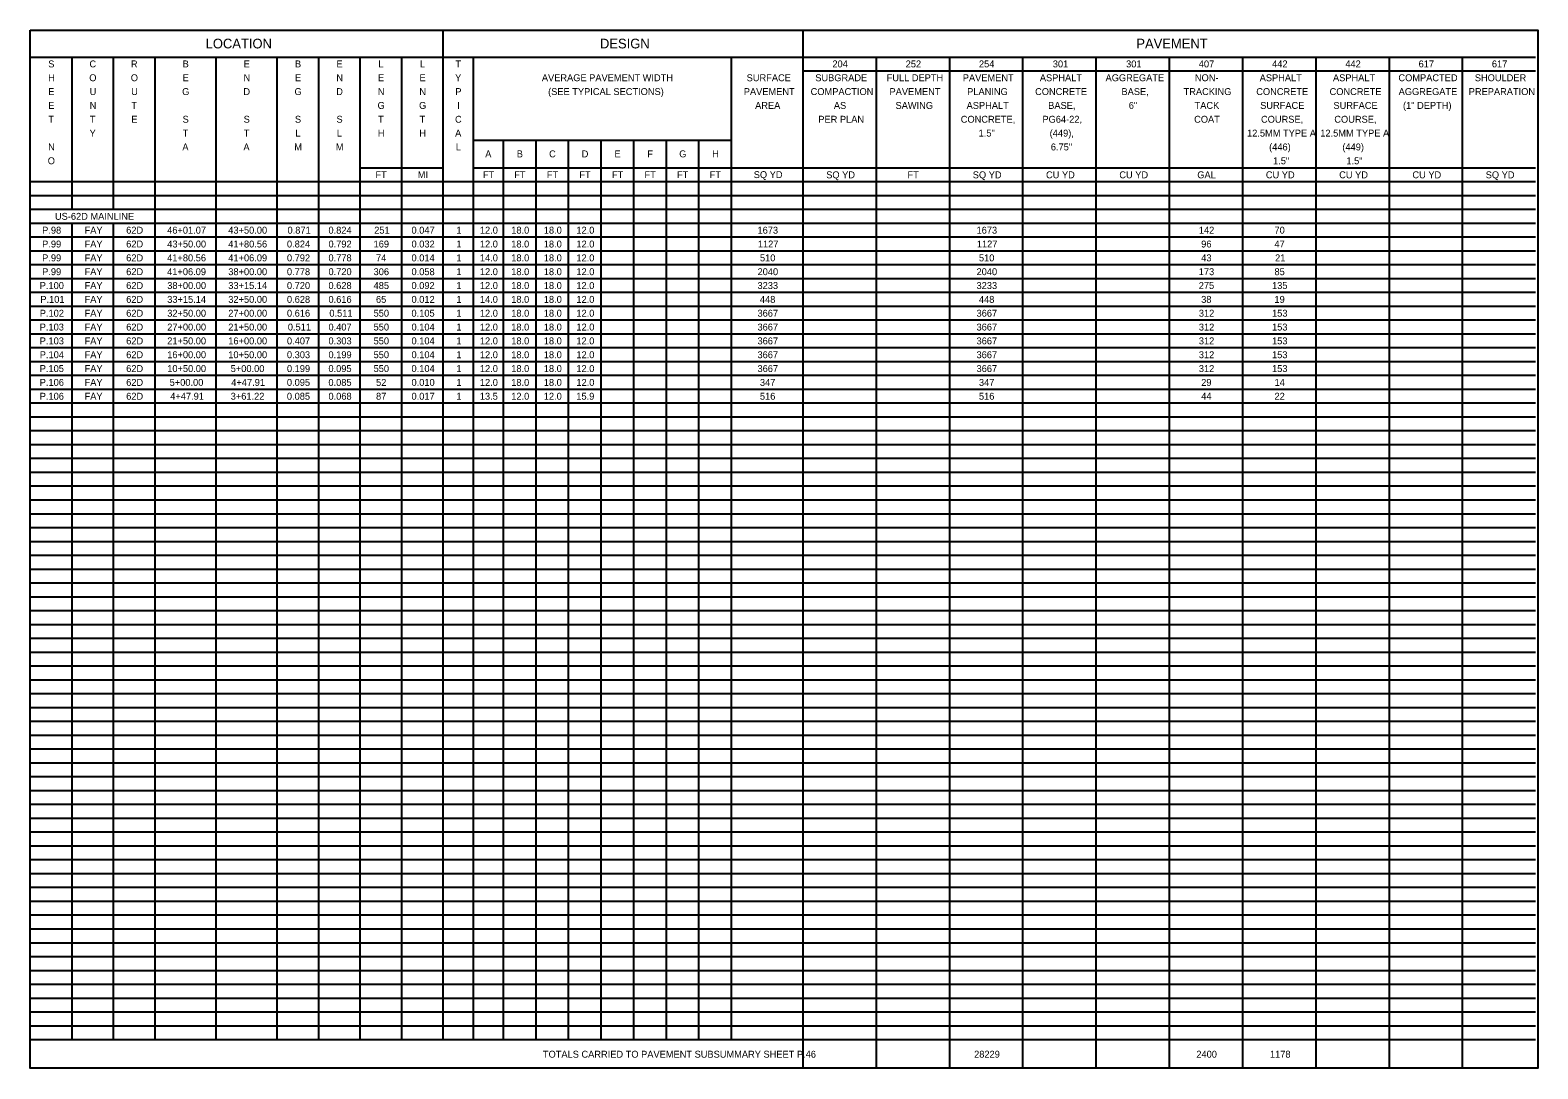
# Model space of a CAD drawing. Extents: x 12522 to 13018, y 1124 to 1902.
# Drawn here: x 12797.22 to 12827.72, y 1683.93 to 1704.94 of the extents above; entities that cross this region are included whole.
import ezdxf

# ---------------------------------------------------------------- set-up
doc = ezdxf.new("R2010")
doc.units = 0
for name, color, linetype in [('SC_Scratch1', 7, 'Continuous'), ('SH_Data', 7, 'Continuous'), ('SH_Text', 7, 'Continuous')]:
    doc.layers.add(name, color=color, linetype=linetype)

msp = doc.modelspace()

# ---------------------------------------------------------------- linework, layer by layer
at = {"layer": 'SC_Scratch1'}
msp.add_lwpolyline([(12797.224, 1704.944), (12827.724, 1704.944), (12827.724, 1683.944), (12797.224, 1683.944)], close=True, dxfattribs=at)
at = {"layer": 'SH_Data'}
for p, q in [((12805.575, 1704.944), (12805.575, 1684.521)), ((12812.855, 1704.944), (12812.855, 1683.928)), ((12797.224, 1704.401), (12827.678, 1704.401)), ((12798.064, 1704.401), (12798.064, 1701.321)), ((12798.904, 1704.401), (12798.904, 1701.321)), ((12799.744, 1704.401), (12799.744, 1684.521)), ((12800.979, 1704.401), (12800.979, 1684.521)), ((12802.215, 1704.401), (12802.215, 1684.521)), ((12803.055, 1704.401), (12803.055, 1684.521)), ((12803.895, 1704.401), (12803.895, 1684.521)), ((12804.735, 1704.401), (12804.735, 1684.521)), ((12806.184, 1704.401), (12806.184, 1684.521)), ((12811.405, 1704.401), (12811.405, 1684.521)), ((12814.337, 1704.401), (12814.337, 1683.928)), ((12815.82, 1704.401), (12815.82, 1683.928)), ((12817.302, 1704.401), (12817.302, 1683.928)), ((12818.784, 1704.401), (12818.784, 1683.928)), ((12820.267, 1704.401), (12820.267, 1683.928)), ((12821.749, 1704.401), (12821.749, 1683.928)), ((12823.231, 1704.401), (12823.231, 1683.928)), ((12824.714, 1704.401), (12824.714, 1683.928)), ((12826.196, 1704.401), (12826.196, 1683.928)), ((12812.855, 1704.121), (12827.678, 1704.121)), ((12806.184, 1702.721), (12811.405, 1702.721)), ((12806.794, 1702.721), (12806.794, 1684.521)), ((12807.452, 1702.721), (12807.452, 1684.521)), ((12808.111, 1702.721), (12808.111, 1684.521)), ((12808.77, 1702.721), (12808.77, 1684.521)), ((12809.429, 1702.721), (12809.429, 1684.521)), ((12810.088, 1702.721), (12810.088, 1684.521)), ((12810.747, 1702.721), (12810.747, 1684.521)), ((12803.895, 1702.161), (12805.575, 1702.161)), ((12806.184, 1702.161), (12827.678, 1702.161)), ((12797.224, 1701.881), (12827.678, 1701.881)), ((12797.224, 1701.601), (12827.678, 1701.601)), ((12797.224, 1701.321), (12827.678, 1701.321)), ((12797.224, 1701.041), (12827.678, 1701.041)), ((12798.064, 1701.041), (12798.064, 1684.521)), ((12798.904, 1701.041), (12798.904, 1684.521)), ((12797.224, 1700.761), (12827.678, 1700.761)), ((12797.224, 1700.481), (12827.678, 1700.481)), ((12797.224, 1700.201), (12827.678, 1700.201)), ((12797.224, 1699.921), (12827.678, 1699.921)), ((12797.224, 1699.641), (12827.678, 1699.641)), ((12797.224, 1699.361), (12827.678, 1699.361)), ((12797.224, 1699.081), (12827.678, 1699.081)), ((12797.224, 1698.801), (12827.678, 1698.801)), ((12797.224, 1698.521), (12827.678, 1698.521)), ((12797.224, 1698.241), (12827.678, 1698.241)), ((12797.224, 1697.961), (12827.678, 1697.961)), ((12797.224, 1697.681), (12827.678, 1697.681)), ((12797.224, 1697.401), (12827.678, 1697.401)), ((12797.224, 1697.121), (12827.678, 1697.121)), ((12797.224, 1696.841), (12827.678, 1696.841)), ((12797.224, 1696.561), (12827.678, 1696.561)), ((12797.224, 1696.281), (12827.678, 1696.281)), ((12797.224, 1696.001), (12827.678, 1696.001)), ((12797.224, 1695.721), (12827.678, 1695.721)), ((12797.224, 1695.441), (12827.678, 1695.441)), ((12797.224, 1695.161), (12827.678, 1695.161)), ((12797.224, 1694.881), (12827.678, 1694.881)), ((12797.224, 1694.601), (12827.678, 1694.601)), ((12797.224, 1694.321), (12827.678, 1694.321)), ((12797.224, 1694.041), (12827.678, 1694.041)), ((12797.224, 1693.761), (12827.678, 1693.761)), ((12797.224, 1693.481), (12827.678, 1693.481)), ((12797.224, 1693.201), (12827.678, 1693.201)), ((12797.224, 1692.921), (12827.678, 1692.921)), ((12797.224, 1692.641), (12827.678, 1692.641)), ((12797.224, 1692.361), (12827.678, 1692.361)), ((12797.224, 1692.081), (12827.678, 1692.081)), ((12797.224, 1691.801), (12827.678, 1691.801)), ((12797.224, 1691.521), (12827.678, 1691.521)), ((12797.224, 1691.241), (12827.678, 1691.241)), ((12797.224, 1690.961), (12827.678, 1690.961)), ((12797.224, 1690.681), (12827.678, 1690.681)), ((12797.224, 1690.401), (12827.678, 1690.401)), ((12797.224, 1690.121), (12827.678, 1690.121)), ((12797.224, 1689.841), (12827.678, 1689.841)), ((12797.224, 1689.561), (12827.678, 1689.561)), ((12797.224, 1689.281), (12827.678, 1689.281)), ((12797.224, 1689.001), (12827.678, 1689.001)), ((12797.224, 1688.721), (12827.678, 1688.721)), ((12797.224, 1688.441), (12827.678, 1688.441)), ((12797.224, 1688.161), (12827.678, 1688.161)), ((12797.224, 1687.881), (12827.678, 1687.881)), ((12797.224, 1687.601), (12827.678, 1687.601)), ((12797.224, 1687.321), (12827.678, 1687.321)), ((12797.224, 1687.041), (12827.678, 1687.041)), ((12797.224, 1686.761), (12827.678, 1686.761)), ((12797.224, 1686.481), (12827.678, 1686.481)), ((12797.224, 1686.201), (12827.678, 1686.201)), ((12797.224, 1685.921), (12827.678, 1685.921)), ((12797.224, 1685.641), (12827.678, 1685.641)), ((12797.224, 1685.361), (12827.678, 1685.361)), ((12797.224, 1685.081), (12827.678, 1685.081)), ((12797.224, 1684.801), (12827.678, 1684.801)), ((12797.224, 1684.521), (12827.678, 1684.521))]:
    msp.add_line(p, q, dxfattribs=at)

# ---------------------------------------------------------------- texts
at = {"layer": 'SH_Text'}
for s, height, p in [('LOCATION', 0.196, (12800.775, 1704.575)), ('DESIGN', 0.196, (12808.752, 1704.575)), ('PAVEMENT', 0.196, (12819.603, 1704.575)), ('S', 0.14, (12797.59, 1704.191)), ('H', 0.14, (12797.588, 1703.911)), ('O', 0.14, (12798.42, 1703.911)), ('C', 0.14, (12798.424, 1704.191)), ('O', 0.14, (12799.26, 1703.911)), ('R', 0.14, (12799.262, 1704.191)), ('B', 0.14, (12800.308, 1704.191)), ('E', 0.14, (12800.308, 1703.911)), ('N', 0.14, (12801.541, 1703.911)), ('E', 0.14, (12801.543, 1704.191)), ('B', 0.14, (12802.581, 1704.191)), ('E', 0.14, (12802.581, 1703.911)), ('N', 0.14, (12803.418, 1703.911)), ('E', 0.14, (12803.421, 1704.191)), ('E', 0.14, (12804.261, 1703.911)), ('L', 0.14, (12804.269, 1704.191)), ('E', 0.14, (12805.101, 1703.911)), ('L', 0.14, (12805.109, 1704.191)), ('Y', 0.14, (12805.821, 1703.911)), ('T', 0.14, (12805.827, 1704.191)), ('AVERAGE PAVEMENT WIDTH', 0.14, (12807.576, 1703.911)), ('SURFACE', 0.14, (12811.719, 1703.911)), ('SUBGRADE', 0.14, (12813.107, 1703.911)), ('204', 0.14, (12813.453, 1704.191)), ('FULL DEPTH', 0.14, (12814.551, 1703.911)), ('252', 0.14, (12814.936, 1704.191)), ('PAVEMENT', 0.14, (12816.091, 1703.911)), ('254', 0.14, (12816.418, 1704.191)), ('ASPHALT', 0.14, (12817.65, 1703.911)), ('301', 0.14, (12817.912, 1704.191)), ('AGGREGATE', 0.14, (12818.979, 1703.911)), ('301', 0.14, (12819.395, 1704.191)), ('NON-', 0.14, (12820.786, 1703.911)), ('407', 0.14, (12820.865, 1704.191)), ('ASPHALT', 0.14, (12822.097, 1703.911)), ('442', 0.14, (12822.348, 1704.191)), ('ASPHALT', 0.14, (12823.58, 1703.911)), ('442', 0.14, (12823.83, 1704.191)), ('COMPACTED', 0.14, (12824.904, 1703.911)), ('617', 0.14, (12825.312, 1704.191)), ('SHOULDER', 0.14, (12826.449, 1703.911)), ('617', 0.14, (12826.794, 1704.191)), ('E', 0.14, (12797.59, 1703.631)), ('U', 0.14, (12798.428, 1703.631)), ('U', 0.14, (12799.268, 1703.631)), ('G', 0.14, (12800.299, 1703.631)), ('D', 0.14, (12801.538, 1703.631)), ('G', 0.14, (12802.572, 1703.631)), ('D', 0.14, (12803.416, 1703.631)), ('N', 0.14, (12804.258, 1703.631)), ('N', 0.14, (12805.098, 1703.631)), ('P', 0.14, (12805.825, 1703.631)), ('(SEE TYPICAL SECTIONS)', 0.14, (12807.702, 1703.631)), ('PAVEMENT', 0.14, (12811.661, 1703.631)), ('COMPACTION', 0.14, (12813.013, 1703.631)), ('PAVEMENT', 0.14, (12814.609, 1703.631)), ('PLANING', 0.14, (12816.18, 1703.631)), ('CONCRETE', 0.14, (12817.554, 1703.631)), (' BASE,', 0.14, (12819.249, 1703.631)), ('TRACKING', 0.14, (12820.558, 1703.631)), (' CONCRETE', 0.14, (12821.976, 1703.631)), (' CONCRETE', 0.14, (12823.459, 1703.631)), ('AGGREGATE', 0.14, (12824.908, 1703.631)), ('PREPARATION', 0.14, (12826.326, 1703.631)), ('E', 0.14, (12797.59, 1703.351)), ('N', 0.14, (12798.428, 1703.351)), ('T', 0.14, (12799.272, 1703.351)), ('G', 0.14, (12804.252, 1703.351)), ('G', 0.14, (12805.092, 1703.351)), ('I', 0.14, (12805.863, 1703.351)), ('AREA', 0.14, (12811.89, 1703.351)), ('AS', 0.14, (12813.483, 1703.351)), ('SAWING', 0.14, (12814.73, 1703.351)), ('ASPHALT', 0.14, (12816.168, 1703.351)), (' BASE,', 0.14, (12817.767, 1703.351)), ('6"', 0.14, (12819.449, 1703.351)), ('TACK', 0.14, (12820.78, 1703.351)), (' SURFACE', 0.14, (12822.055, 1703.351)), (' SURFACE', 0.14, (12823.537, 1703.351)), ('(1" DEPTH)', 0.14, (12824.996, 1703.351)), ('T', 0.14, (12797.592, 1703.071)), ('T', 0.14, (12798.432, 1703.071)), ('E', 0.14, (12799.27, 1703.071)), ('S', 0.14, (12800.308, 1703.071)), ('S', 0.14, (12801.543, 1703.071)), ('S', 0.14, (12802.581, 1703.071)), ('S', 0.14, (12803.421, 1703.071)), ('T', 0.14, (12804.263, 1703.071)), ('T', 0.14, (12805.103, 1703.071)), ('C', 0.14, (12805.819, 1703.071)), ('PER PLAN', 0.14, (12813.168, 1703.071)), ('CONCRETE,', 0.14, (12816.05, 1703.071)), (' PG64-22,', 0.14, (12817.65, 1703.071)), ('COAT', 0.14, (12820.771, 1703.071)), (' COURSE,', 0.14, (12822.072, 1703.071)), (' COURSE,', 0.14, (12823.555, 1703.071)), ('Y', 0.14, (12798.426, 1702.791)), ('T', 0.14, (12800.31, 1702.791)), ('T', 0.14, (12801.545, 1702.791)), ('L', 0.14, (12802.589, 1702.791)), ('L', 0.14, (12803.429, 1702.791)), ('H', 0.14, (12804.258, 1702.791)), ('H', 0.14, (12805.098, 1702.791)), ('A', 0.14, (12805.821, 1702.791)), ('1.5"', 0.14, (12816.411, 1702.791)), (' (449),', 0.14, (12817.797, 1702.791)), ('12.5MM TYPE A', 0.14, (12821.841, 1702.791)), ('12.5MM TYPE A', 0.14, (12823.323, 1702.791)), ('N', 0.14, (12797.588, 1702.511)), ('A', 0.14, (12800.303, 1702.511)), ('A', 0.14, (12801.538, 1702.511)), ('M', 0.14, (12802.568, 1702.511)), ('M', 0.14, (12803.408, 1702.511)), ('L', 0.14, (12805.834, 1702.511)), ('A', 0.14, (12806.43, 1702.371)), ('B', 0.14, (12807.069, 1702.371)), ('C', 0.14, (12807.722, 1702.371)), ('D', 0.14, (12808.382, 1702.371)), ('E', 0.14, (12809.045, 1702.371)), ('F', 0.14, (12809.709, 1702.371)), ('G', 0.14, (12810.354, 1702.371)), ('H', 0.14, (12811.02, 1702.371)), (' 6.75"', 0.14, (12817.82, 1702.511)), ('(446)', 0.14, (12822.288, 1702.511)), ('(449)', 0.14, (12823.77, 1702.511)), ('O', 0.14, (12797.58, 1702.231)), (' 1.5"', 0.14, (12822.316, 1702.231)), (' 1.5"', 0.14, (12823.799, 1702.231)), ('FT', 0.14, (12804.209, 1701.951)), ('MI', 0.14, (12805.065, 1701.951)), ('FT', 0.14, (12806.383, 1701.951)), ('FT', 0.14, (12807.017, 1701.951)), ('FT', 0.14, (12807.676, 1701.951)), ('FT', 0.14, (12808.335, 1701.951)), ('FT', 0.14, (12808.994, 1701.951)), ('FT', 0.14, (12809.653, 1701.951)), ('FT', 0.14, (12810.311, 1701.951)), ('FT', 0.14, (12810.97, 1701.951)), ('SQ YD', 0.14, (12811.862, 1701.951)), ('SQ YD', 0.14, (12813.328, 1701.947)), ('FT', 0.14, (12814.973, 1701.947)), ('SQ YD', 0.14, (12816.293, 1701.947)), ('CU YD', 0.14, (12817.775, 1701.947)), ('CU YD', 0.14, (12819.258, 1701.947)), ('GAL', 0.14, (12820.835, 1701.947)), ('CU YD', 0.14, (12822.222, 1701.947)), ('CU YD', 0.14, (12823.705, 1701.947)), ('CU YD', 0.14, (12825.187, 1701.947)), ('SQ YD', 0.14, (12826.67, 1701.947)), ('US-62D MAINLINE', 0.14, (12797.726, 1701.107)), ('P.98', 0.14, (12797.467, 1700.827)), ('P.99', 0.14, (12797.467, 1700.547)), ('FAY', 0.14, (12798.325, 1700.827)), ('FAY', 0.14, (12798.325, 1700.547)), ('62D', 0.14, (12799.167, 1700.827)), ('62D', 0.14, (12799.167, 1700.547)), ('46+01.07', 0.14, (12799.996, 1700.827)), ('43+50.00', 0.14, (12799.997, 1700.547)), ('43+50.00', 0.14, (12801.232, 1700.827)), ('41+80.56', 0.14, (12801.232, 1700.547)), ('0.824', 0.14, (12802.419, 1700.547)), ('0.871', 0.14, (12802.431, 1700.827)), ('0.824', 0.14, (12803.259, 1700.827)), ('0.792', 0.14, (12803.259, 1700.547)), ('169', 0.14, (12804.172, 1700.547)), ('251', 0.14, (12804.184, 1700.827)), ('0.047', 0.14, (12804.939, 1700.827)), ('0.032', 0.14, (12804.939, 1700.547)), ('1', 0.14, (12805.847, 1700.827)), ('1', 0.14, (12805.847, 1700.547)), ('12.0', 0.14, (12806.322, 1700.827)), ('12.0', 0.14, (12806.322, 1700.547)), ('18.0', 0.14, (12806.956, 1700.827)), ('18.0', 0.14, (12806.956, 1700.547)), ('18.0', 0.14, (12807.615, 1700.827)), ('18.0', 0.14, (12807.615, 1700.547)), ('12.0', 0.14, (12808.274, 1700.827)), ('12.0', 0.14, (12808.274, 1700.547)), ('1673', 0.14, (12811.938, 1700.827)), ('1127', 0.14, (12811.945, 1700.547)), ('1673', 0.14, (12816.369, 1700.827)), ('1127', 0.14, (12816.375, 1700.547)), ('142', 0.14, (12820.866, 1700.827)), ('96', 0.14, (12820.914, 1700.547)), ('47', 0.14, (12822.396, 1700.547)), ('70', 0.14, (12822.396, 1700.827)), ('P.99', 0.14, (12797.467, 1700.267)), ('FAY', 0.14, (12798.325, 1700.267)), ('62D', 0.14, (12799.167, 1700.267)), ('41+80.56', 0.14, (12799.996, 1700.267)), ('41+06.09', 0.14, (12801.232, 1700.267)), ('0.792', 0.14, (12802.419, 1700.267)), ('0.778', 0.14, (12803.259, 1700.267)), ('74', 0.14, (12804.221, 1700.267)), ('0.014', 0.14, (12804.939, 1700.267)), ('1', 0.14, (12805.847, 1700.267)), ('14.0', 0.14, (12806.322, 1700.267)), ('18.0', 0.14, (12806.956, 1700.267)), ('18.0', 0.14, (12807.615, 1700.267)), ('12.0', 0.14, (12808.274, 1700.267)), ('510', 0.14, (12811.988, 1700.267)), ('510', 0.14, (12816.418, 1700.267)), ('43', 0.14, (12820.914, 1700.267)), ('21', 0.14, (12822.408, 1700.267)), ('P.99', 0.14, (12797.467, 1699.987)), ('FAY', 0.14, (12798.325, 1699.987)), ('62D', 0.14, (12799.167, 1699.987)), ('41+06.09', 0.14, (12799.996, 1699.987)), ('38+00.00', 0.14, (12801.232, 1699.987)), ('0.778', 0.14, (12802.419, 1699.987)), ('0.720', 0.14, (12803.259, 1699.987)), ('306', 0.14, (12804.172, 1699.987)), ('0.058', 0.14, (12804.939, 1699.987)), ('1', 0.14, (12805.847, 1699.987)), ('12.0', 0.14, (12806.322, 1699.987)), ('18.0', 0.14, (12806.956, 1699.987)), ('18.0', 0.14, (12807.615, 1699.987)), ('12.0', 0.14, (12808.274, 1699.987)), ('2040', 0.14, (12811.939, 1699.987)), ('2040', 0.14, (12816.369, 1699.987)), ('173', 0.14, (12820.865, 1699.987)), ('85', 0.14, (12822.396, 1699.987)), ('P.100', 0.14, (12797.418, 1699.707)), ('FAY', 0.14, (12798.325, 1699.707)), ('62D', 0.14, (12799.167, 1699.707)), ('38+00.00', 0.14, (12799.997, 1699.707)), ('33+15.14', 0.14, (12801.232, 1699.707)), ('0.720', 0.14, (12802.419, 1699.707)), ('0.628', 0.14, (12803.259, 1699.707)), ('485', 0.14, (12804.172, 1699.707)), ('0.092', 0.14, (12804.939, 1699.707)), ('1', 0.14, (12805.847, 1699.707)), ('12.0', 0.14, (12806.322, 1699.707)), ('18.0', 0.14, (12806.956, 1699.707)), ('18.0', 0.14, (12807.615, 1699.707)), ('12.0', 0.14, (12808.274, 1699.707)), ('3233', 0.14, (12811.938, 1699.707)), ('3233', 0.14, (12816.369, 1699.707)), ('275', 0.14, (12820.864, 1699.707)), ('135', 0.14, (12822.347, 1699.707)), ('P.101', 0.14, (12797.43, 1699.427)), ('FAY', 0.14, (12798.325, 1699.427)), ('62D', 0.14, (12799.167, 1699.427)), ('33+15.14', 0.14, (12799.997, 1699.427)), ('32+50.00', 0.14, (12801.232, 1699.427)), ('0.628', 0.14, (12802.419, 1699.427)), ('0.616', 0.14, (12803.259, 1699.427)), ('65', 0.14, (12804.22, 1699.427)), ('0.012', 0.14, (12804.939, 1699.427)), ('1', 0.14, (12805.847, 1699.427)), ('14.0', 0.14, (12806.322, 1699.427)), ('18.0', 0.14, (12806.956, 1699.427)), ('18.0', 0.14, (12807.615, 1699.427)), ('12.0', 0.14, (12808.274, 1699.427)), ('448', 0.14, (12811.987, 1699.427)), ('448', 0.14, (12816.418, 1699.427)), ('38', 0.14, (12820.914, 1699.427)), ('19', 0.14, (12822.396, 1699.427)), ('P.102', 0.14, (12797.419, 1699.147)), ('FAY', 0.14, (12798.325, 1699.147)), ('62D', 0.14, (12799.167, 1699.147)), ('32+50.00', 0.14, (12799.997, 1699.147)), ('27+00.00', 0.14, (12801.232, 1699.147)), ('0.616', 0.14, (12802.419, 1699.147)), ('0.511', 0.14, (12803.277, 1699.147)), ('550', 0.14, (12804.172, 1699.147)), ('0.105', 0.14, (12804.938, 1699.147)), ('1', 0.14, (12805.847, 1699.147)), ('12.0', 0.14, (12806.322, 1699.147)), ('18.0', 0.14, (12806.956, 1699.147)), ('18.0', 0.14, (12807.615, 1699.147)), ('12.0', 0.14, (12808.274, 1699.147)), ('3667', 0.14, (12811.938, 1699.147)), ('3667', 0.14, (12816.369, 1699.147)), ('312', 0.14, (12820.866, 1699.147)), ('153', 0.14, (12822.347, 1699.147)), ('P.103', 0.14, (12797.418, 1698.867)), ('FAY', 0.14, (12798.325, 1698.867)), ('62D', 0.14, (12799.167, 1698.867)), ('27+00.00', 0.14, (12799.997, 1698.867)), ('21+50.00', 0.14, (12801.232, 1698.867)), ('0.511', 0.14, (12802.437, 1698.867)), ('0.407', 0.14, (12803.259, 1698.867)), ('550', 0.14, (12804.172, 1698.867)), ('0.104', 0.14, (12804.939, 1698.867)), ('1', 0.14, (12805.847, 1698.867)), ('12.0', 0.14, (12806.322, 1698.867)), ('18.0', 0.14, (12806.956, 1698.867)), ('18.0', 0.14, (12807.615, 1698.867)), ('12.0', 0.14, (12808.274, 1698.867)), ('3667', 0.14, (12811.938, 1698.867)), ('3667', 0.14, (12816.369, 1698.867)), ('312', 0.14, (12820.866, 1698.867)), ('153', 0.14, (12822.347, 1698.867)), ('P.103', 0.14, (12797.418, 1698.587)), ('FAY', 0.14, (12798.325, 1698.587)), ('62D', 0.14, (12799.167, 1698.587)), ('21+50.00', 0.14, (12799.997, 1698.587)), ('16+00.00', 0.14, (12801.232, 1698.587)), ('0.407', 0.14, (12802.419, 1698.587)), ('0.303', 0.14, (12803.259, 1698.587)), ('550', 0.14, (12804.172, 1698.587)), ('0.104', 0.14, (12804.939, 1698.587)), ('1', 0.14, (12805.847, 1698.587)), ('12.0', 0.14, (12806.322, 1698.587)), ('18.0', 0.14, (12806.956, 1698.587)), ('18.0', 0.14, (12807.615, 1698.587)), ('12.0', 0.14, (12808.274, 1698.587)), ('3667', 0.14, (12811.938, 1698.587)), ('3667', 0.14, (12816.369, 1698.587)), ('312', 0.14, (12820.866, 1698.587)), ('153', 0.14, (12822.347, 1698.587)), ('P.104', 0.14, (12797.419, 1698.307)), ('FAY', 0.14, (12798.325, 1698.307)), ('62D', 0.14, (12799.167, 1698.307)), ('16+00.00', 0.14, (12799.997, 1698.307)), ('10+50.00', 0.14, (12801.232, 1698.307)), ('0.303', 0.14, (12802.419, 1698.307)), ('0.199', 0.14, (12803.259, 1698.307)), ('550', 0.14, (12804.172, 1698.307)), ('0.104', 0.14, (12804.939, 1698.307)), ('1', 0.14, (12805.847, 1698.307)), ('12.0', 0.14, (12806.322, 1698.307)), ('18.0', 0.14, (12806.956, 1698.307)), ('18.0', 0.14, (12807.615, 1698.307)), ('12.0', 0.14, (12808.274, 1698.307)), ('3667', 0.14, (12811.938, 1698.307)), ('3667', 0.14, (12816.369, 1698.307)), ('312', 0.14, (12820.866, 1698.307)), ('153', 0.14, (12822.347, 1698.307)), ('P.105', 0.14, (12797.418, 1698.027)), ('FAY', 0.14, (12798.325, 1698.027)), ('62D', 0.14, (12799.167, 1698.027)), ('10+50.00', 0.14, (12799.997, 1698.027)), ('5+00.00', 0.14, (12801.281, 1698.027)), ('0.199', 0.14, (12802.419, 1698.027)), ('0.095', 0.14, (12803.258, 1698.027)), ('550', 0.14, (12804.172, 1698.027)), ('0.104', 0.14, (12804.939, 1698.027)), ('1', 0.14, (12805.847, 1698.027)), ('12.0', 0.14, (12806.322, 1698.027)), ('18.0', 0.14, (12806.956, 1698.027)), ('18.0', 0.14, (12807.615, 1698.027)), ('12.0', 0.14, (12808.274, 1698.027)), ('3667', 0.14, (12811.938, 1698.027)), ('3667', 0.14, (12816.369, 1698.027)), ('312', 0.14, (12820.866, 1698.027)), ('153', 0.14, (12822.347, 1698.027)), ('P.106', 0.14, (12797.418, 1697.747)), ('FAY', 0.14, (12798.325, 1697.747)), ('62D', 0.14, (12799.167, 1697.747)), ('5+00.00', 0.14, (12800.046, 1697.747)), ('4+47.91', 0.14, (12801.293, 1697.747)), ('0.095', 0.14, (12802.418, 1697.747)), ('0.085', 0.14, (12803.258, 1697.747)), ('52', 0.14, (12804.222, 1697.747)), ('0.010', 0.14, (12804.939, 1697.747)), ('1', 0.14, (12805.847, 1697.747)), ('12.0', 0.14, (12806.322, 1697.747)), ('18.0', 0.14, (12806.956, 1697.747)), ('18.0', 0.14, (12807.615, 1697.747)), ('12.0', 0.14, (12808.274, 1697.747)), ('347', 0.14, (12811.987, 1697.747)), ('347', 0.14, (12816.418, 1697.747)), ('29', 0.14, (12820.914, 1697.747)), ('14', 0.14, (12822.397, 1697.747)), ('P.106', 0.14, (12797.418, 1697.467)), ('FAY', 0.14, (12798.325, 1697.467)), ('62D', 0.14, (12799.167, 1697.467)), ('4+47.91', 0.14, (12800.058, 1697.467)), ('3+61.22', 0.14, (12801.281, 1697.467)), ('0.085', 0.14, (12802.418, 1697.467)), ('0.068', 0.14, (12803.259, 1697.467)), ('87', 0.14, (12804.221, 1697.467)), ('0.017', 0.14, (12804.939, 1697.467)), ('1', 0.14, (12805.847, 1697.467)), ('13.5', 0.14, (12806.321, 1697.467)), ('12.0', 0.14, (12806.956, 1697.467)), ('12.0', 0.14, (12807.615, 1697.467)), ('15.9', 0.14, (12808.273, 1697.467)), ('516', 0.14, (12811.987, 1697.467)), ('516', 0.14, (12816.418, 1697.467)), ('44', 0.14, (12820.914, 1697.467)), ('22', 0.14, (12822.397, 1697.467)), ('TOTALS CARRIED TO PAVEMENT SUBSUMMARY SHEET P.46', 0.14, (12807.597, 1684.154)), ('28229', 0.14, (12816.32, 1684.154)), ('2400', 0.14, (12820.816, 1684.154)), ('1178', 0.14, (12822.305, 1684.154))]:
    msp.add_text(s, height=height, dxfattribs=at).set_placement(p)

doc.saveas('drawing.dxf')
